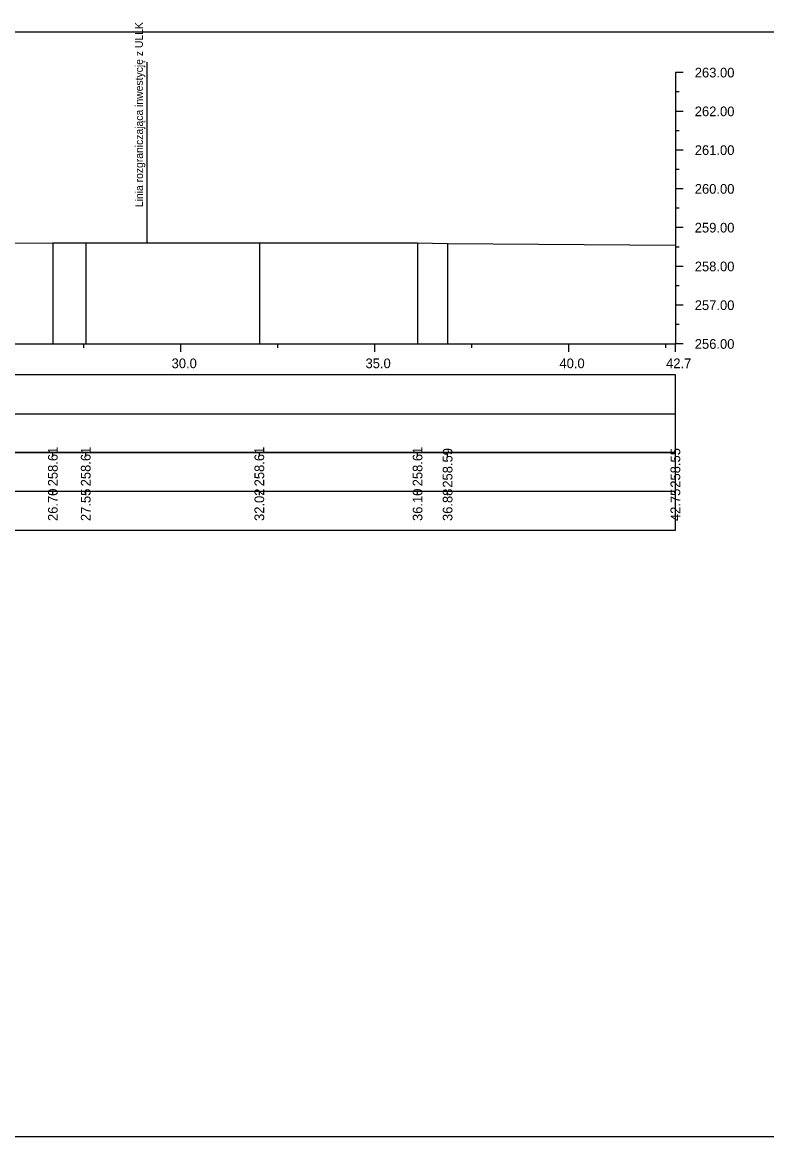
# Model space of a CAD drawing. Extents: x 6516023 to 6560129, y 5513077 to 5529206.
# Drawn here: x 6516704.12 to 6516723.32, y 5514551.66 to 5514580.4 of the extents above; entities that cross this region are included whole.
import ezdxf

# ---------------------------------------------------------------- set-up
doc = ezdxf.new("R2010")
doc.units = 0
for name, color, linetype in [('TOR_PRZEK_P-tabelka istniejace', 7, 'Continuous'), ('TOR_PRZEK_P-tabelka projektowane', 7, 'Continuous'), ('TOR_PRZEK_P-teren istniejacy', 7, 'Continuous'), ('TOR_PRZEK_P-uklad odniesienia', 7, 'Continuous'), ('TOR_PS_T-granica PKP-projektowana', 7, 'Continuous'), ('TOR_RAMKI-ramka+tabelka 1', 7, 'Continuous')]:
    doc.layers.add(name, color=color, linetype=linetype)

msp = doc.modelspace()

# ---------------------------------------------------------------- linework, layer by layer
at = {"layer": 'TOR_PRZEK_P-tabelka istniejace'}
for p, q in [((6516704.912, 5514569.206), (6516704.912, 5514569.306)), ((6516705.76, 5514569.206), (6516705.76, 5514569.306)), ((6516710.236, 5514569.206), (6516710.236, 5514569.306)), ((6516714.316, 5514569.206), (6516714.316, 5514569.306)), ((6516715.09, 5514569.206), (6516715.09, 5514569.306)), ((6516720.963, 5514569.206), (6516720.963, 5514569.306)), ((6516637.163, 5514568.306), (6516720.963, 5514568.306)), ((6516704.912, 5514568.206), (6516704.912, 5514568.306)), ((6516705.76, 5514568.206), (6516705.76, 5514568.306)), ((6516710.236, 5514568.206), (6516710.236, 5514568.306)), ((6516714.316, 5514568.206), (6516714.316, 5514568.306)), ((6516715.09, 5514568.206), (6516715.09, 5514568.306)), ((6516720.963, 5514568.206), (6516720.963, 5514568.306))]:
    msp.add_line(p, q, dxfattribs=at)
for points in [[(6516704.912, 5514574.713), (6516704.912, 5514572.306), (6516704.912, 5514572.176), (6516704.912, 5514572.106)], [(6516705.76, 5514574.712), (6516705.76, 5514572.306), (6516705.76, 5514572.176), (6516705.76, 5514572.106)], [(6516710.236, 5514574.716), (6516710.236, 5514572.306), (6516710.236, 5514572.176), (6516710.236, 5514572.106)], [(6516714.316, 5514574.714), (6516714.316, 5514572.306), (6516714.316, 5514572.176), (6516714.316, 5514572.106)], [(6516715.09, 5514574.699), (6516715.09, 5514572.306), (6516715.09, 5514572.176), (6516715.09, 5514572.106)], [(6516720.963, 5514574.655), (6516720.963, 5514572.306), (6516720.963, 5514572.176), (6516720.963, 5514572.106)]]:
    msp.add_lwpolyline(points, dxfattribs=at)
msp.add_lwpolyline([(6516637.163, 5514569.306), (6516637.163, 5514567.306), (6516720.963, 5514567.306), (6516720.963, 5514569.306)], close=True, dxfattribs=at)
at = {"layer": 'TOR_PRZEK_P-tabelka projektowane'}
msp.add_line((6516637.163, 5514570.306), (6516720.963, 5514570.306), dxfattribs=at)
msp.add_lwpolyline([(6516637.163, 5514571.306), (6516637.163, 5514569.306), (6516720.963, 5514569.306), (6516720.963, 5514571.306)], close=True, dxfattribs=at)
at = {"layer": 'TOR_PRZEK_P-teren istniejacy'}
msp.add_lwpolyline([(6516703.666, 5514574.708), (6516704.912, 5514574.713), (6516705.76, 5514574.712), (6516710.236, 5514574.716), (6516714.316, 5514574.714), (6516715.09, 5514574.699), (6516720.963, 5514574.655)], dxfattribs=at)
at = {"layer": 'TOR_PRZEK_P-uklad odniesienia'}
for p, q in [((6516720.963, 5514579.106), (6516720.963, 5514572.106)), ((6516721.163, 5514579.106), (6516720.963, 5514579.106)), ((6516721.063, 5514578.606), (6516720.963, 5514578.606)), ((6516721.163, 5514578.106), (6516720.963, 5514578.106)), ((6516721.063, 5514577.606), (6516720.963, 5514577.606)), ((6516721.163, 5514577.106), (6516720.963, 5514577.106)), ((6516721.063, 5514576.606), (6516720.963, 5514576.606)), ((6516721.163, 5514576.106), (6516720.963, 5514576.106)), ((6516721.063, 5514575.606), (6516720.963, 5514575.606)), ((6516721.163, 5514575.106), (6516720.963, 5514575.106)), ((6516721.063, 5514574.606), (6516720.963, 5514574.606)), ((6516721.163, 5514574.106), (6516720.963, 5514574.106)), ((6516721.063, 5514573.606), (6516720.963, 5514573.606)), ((6516721.163, 5514573.106), (6516720.963, 5514573.106)), ((6516721.063, 5514572.606), (6516720.963, 5514572.606)), ((6516640.963, 5514572.106), (6516720.963, 5514572.106)), ((6516705.713, 5514572.006), (6516705.713, 5514572.106)), ((6516708.213, 5514571.906), (6516708.213, 5514572.106)), ((6516710.713, 5514572.006), (6516710.713, 5514572.106)), ((6516713.213, 5514571.906), (6516713.213, 5514572.106)), ((6516715.713, 5514572.006), (6516715.713, 5514572.106)), ((6516718.213, 5514571.906), (6516718.213, 5514572.106)), ((6516720.713, 5514572.006), (6516720.713, 5514572.106)), ((6516720.963, 5514571.906), (6516720.963, 5514572.106)), ((6516721.163, 5514572.106), (6516720.963, 5514572.106))]:
    msp.add_line(p, q, dxfattribs=at)
at = {"layer": 'TOR_PS_T-granica PKP-projektowana'}
msp.add_line((6516707.348, 5514574.714), (6516707.348, 5514579.371), dxfattribs=at)
at = {"layer": 'TOR_RAMKI-ramka+tabelka 1'}
msp.add_lwpolyline([(6516634.513, 5514580.156), (6516882.013, 5514580.156), (6516882.013, 5514551.656), (6516634.513, 5514551.656)], close=True, dxfattribs=at)

# ---------------------------------------------------------------- texts
at = {"layer": 'TOR_PRZEK_P-tabelka istniejace'}
for s, p in [('258.61', (6516705.037, 5514568.433)), ('258.61', (6516705.885, 5514568.433)), ('258.61', (6516710.361, 5514568.433)), ('258.61', (6516714.441, 5514568.433)), ('258.59', (6516715.215, 5514568.398)), ('258.55', (6516721.088, 5514568.397)), ('26.70', (6516705.037, 5514567.538)), ('27.55', (6516705.885, 5514567.537)), ('32.02', (6516710.361, 5514567.54)), ('36.10', (6516714.441, 5514567.538)), ('36.88', (6516715.215, 5514567.538)), ('42.75', (6516721.088, 5514567.537))]:
    msp.add_text(s, height=0.25, rotation=90, dxfattribs=at).set_placement(p)
at = {"layer": 'TOR_PRZEK_P-uklad odniesienia'}
for s, p in [('263.00', (6516721.463, 5514578.981)), ('262.00', (6516721.463, 5514577.981)), ('261.00', (6516721.463, 5514576.981)), ('260.00', (6516721.463, 5514575.981)), ('259.00', (6516721.463, 5514574.981)), ('258.00', (6516721.463, 5514573.981)), ('257.00', (6516721.463, 5514572.981)), ('256.00', (6516721.463, 5514571.981)), ('30.0', (6516707.974, 5514571.481)), ('35.0', (6516712.974, 5514571.481)), ('40.0', (6516717.974, 5514571.481)), ('42.7', (6516720.724, 5514571.481))]:
    msp.add_text(s, height=0.25, dxfattribs=at).set_placement(p)
at = {"layer": 'TOR_PS_T-granica PKP-projektowana'}
msp.add_text('Linia rozgraniczająca inwestycję z ULLK', height=0.2, rotation=90.0511, dxfattribs=at).set_placement((6516707.237, 5514575.635))

doc.saveas('drawing.dxf')
